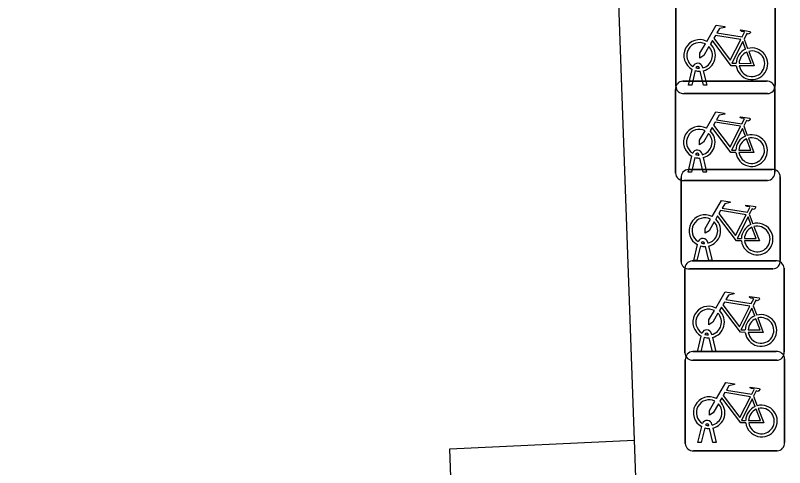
# Model space of a CAD drawing. Extents: x 161084 to 161928, y 385355 to 386522.
# Drawn here: x 161326.32 to 161334.06, y 386436.1 to 386440.64 of the extents above; entities that cross this region are included whole.
import ezdxf

# ---------------------------------------------------------------- set-up
doc = ezdxf.new("R2010")
doc.units = 0
for name, color, linetype in [('IMGEO_Fietsenrek', 7, 'Continuous'), ('IMGEO_Pand', 7, 'Continuous'), ('IMGEO_Voetpad_open', 7, 'Continuous')]:
    doc.layers.add(name, color=color, linetype=linetype)

msp = doc.modelspace()

# ---------------------------------------------------------------- linework, layer by layer
at = {"layer": 'IMGEO_Fietsenrek'}
for p, q in [((161332.9685, 386439.9299), (161332.9685, 386440.7708)), ((161332.9685, 386440.7708), (161332.9685, 386439.9299)), ((161333.9675, 386440.7801), (161333.9675, 386439.9392)), ((161333.9675, 386439.9392), (161333.9675, 386440.7801)), ((161333.6552, 386440.4042), (161333.6915, 386440.309)), ((161333.2366, 386440.1224), (161333.2384, 386440.1145)), ((161333.0955, 386439.9393), (161333.1338, 386440.0993)), ((161333.1642, 386440.0871), (161333.1289, 386439.9393)), ((161333.2059, 386440.1109), (161333.2049, 386440.1152)), ((161333.247, 386439.9393), (161333.2131, 386440.081)), ((161333.2454, 386440.0853), (161333.2804, 386439.9393)), ((161333.0399, 386439.9815), (161333.8808, 386439.9815)), ((161333.8808, 386439.9815), (161333.0399, 386439.9815)), ((161332.9655, 386439.0569), (161332.9655, 386439.8978)), ((161332.9655, 386439.8978), (161332.9655, 386439.0569)), ((161333.1289, 386439.9393), (161333.0955, 386439.9393)), ((161333.2804, 386439.9393), (161333.247, 386439.9393)), ((161333.9645, 386439.9071), (161333.9645, 386439.0662)), ((161333.9645, 386439.0662), (161333.9645, 386439.9071)), ((161333.8931, 386439.8555), (161333.0522, 386439.8555)), ((161333.0522, 386439.8555), (161333.8931, 386439.8555)), ((161333.6522, 386439.5312), (161333.6885, 386439.436)), ((161333.0925, 386439.0663), (161333.1308, 386439.2263)), ((161333.1612, 386439.2141), (161333.1259, 386439.0663)), ((161333.2029, 386439.2379), (161333.2019, 386439.2422)), ((161333.244, 386439.0663), (161333.2101, 386439.208)), ((161333.2336, 386439.2494), (161333.2354, 386439.2415)), ((161333.2424, 386439.2123), (161333.2774, 386439.0663)), ((161333.1259, 386439.0663), (161333.0925, 386439.0663)), ((161333.0959, 386439.0925), (161333.9368, 386439.0925)), ((161333.9368, 386439.0925), (161333.0959, 386439.0925)), ((161333.2774, 386439.0663), (161333.244, 386439.0663)), ((161333.0215, 386438.1679), (161333.0215, 386439.0088)), ((161333.0215, 386439.0088), (161333.0215, 386438.1679)), ((161333.8901, 386438.9825), (161333.0492, 386438.9825)), ((161333.0492, 386438.9825), (161333.8901, 386438.9825)), ((161334.0205, 386439.0181), (161334.0205, 386438.1772)), ((161334.0205, 386438.1772), (161334.0205, 386439.0181)), ((161333.7082, 386438.6422), (161333.7445, 386438.547)), ((161333.1485, 386438.1773), (161333.1868, 386438.3373)), ((161333.2589, 386438.3489), (161333.2579, 386438.3532)), ((161333.2896, 386438.3604), (161333.2914, 386438.3525)), ((161333.2172, 386438.3251), (161333.1819, 386438.1773)), ((161333.3, 386438.1773), (161333.2661, 386438.319)), ((161333.2984, 386438.3233), (161333.3334, 386438.1773)), ((161333.1339, 386438.1735), (161333.9748, 386438.1735)), ((161333.9748, 386438.1735), (161333.1339, 386438.1735)), ((161333.1819, 386438.1773), (161333.1485, 386438.1773)), ((161333.3334, 386438.1773), (161333.3, 386438.1773)), ((161333.0595, 386437.2489), (161333.0595, 386438.0898)), ((161333.0595, 386438.0898), (161333.0595, 386437.2489)), ((161333.9461, 386438.0935), (161333.1052, 386438.0935)), ((161333.1052, 386438.0935), (161333.9461, 386438.0935)), ((161334.0585, 386438.0991), (161334.0585, 386437.2582)), ((161334.0585, 386437.2582), (161334.0585, 386438.0991)), ((161333.7462, 386437.7232), (161333.7825, 386437.628)), ((161333.1865, 386437.2583), (161333.2248, 386437.4183)), ((161333.2969, 386437.4299), (161333.2959, 386437.4342)), ((161333.3276, 386437.4414), (161333.3294, 386437.4335)), ((161333.2552, 386437.4061), (161333.2199, 386437.2583)), ((161333.338, 386437.2583), (161333.3041, 386437.4)), ((161333.3364, 386437.4043), (161333.3714, 386437.2583)), ((161333.1389, 386437.2625), (161333.9798, 386437.2625)), ((161333.9798, 386437.2625), (161333.1389, 386437.2625)), ((161333.2199, 386437.2583), (161333.1865, 386437.2583)), ((161333.3714, 386437.2583), (161333.338, 386437.2583)), ((161333.0645, 386436.3379), (161333.0645, 386437.1788)), ((161333.0645, 386437.1788), (161333.0645, 386436.3379)), ((161334.0635, 386437.1881), (161334.0635, 386436.3472)), ((161334.0635, 386436.3472), (161334.0635, 386437.1881)), ((161333.9841, 386437.1745), (161333.1432, 386437.1745)), ((161333.1432, 386437.1745), (161333.9841, 386437.1745)), ((161333.7512, 386436.8122), (161333.7875, 386436.717)), ((161333.1915, 386436.3473), (161333.2298, 386436.5073)), ((161333.2602, 386436.4951), (161333.2249, 386436.3473)), ((161333.3019, 386436.5189), (161333.3009, 386436.5232)), ((161333.343, 386436.3473), (161333.3091, 386436.489)), ((161333.3326, 386436.5304), (161333.3344, 386436.5225)), ((161333.3414, 386436.4933), (161333.3764, 386436.3473)), ((161333.2249, 386436.3473), (161333.1915, 386436.3473)), ((161333.3764, 386436.3473), (161333.343, 386436.3473)), ((161333.9891, 386436.2635), (161333.1482, 386436.2635)), ((161333.1482, 386436.2635), (161333.9891, 386436.2635))]:
    msp.add_line(p, q, dxfattribs=at)
for points in [[(161333.2811, 386440.3812), (161333.3758, 386440.5447), (161333.462, 386440.5309), (161333.4637, 386440.5222), (161333.4076, 386440.5113), (161333.3814, 386440.466), (161333.6366, 386440.4252)], [(161333.6237, 386440.4), (161333.3669, 386440.441), (161333.3502, 386440.4122), (161333.5172, 386440.1919), (161333.6237, 386440.4)], [(161333.6366, 386440.4252), (161333.6616, 386440.474), (161333.6565, 386440.478), (161333.6333, 386440.4817), (161333.6206, 386440.4892), (161333.6196, 386440.4923), (161333.6218, 386440.4969), (161333.7166, 386440.4818), (161333.7189, 386440.4715), (161333.7095, 386440.4591), (161333.6971, 386440.4527), (161333.6826, 386440.4589), (161333.6552, 386440.4042)], [(161333.3018, 386440.3287), (161333.2502, 386440.2395), (161333.2103, 386440.2135), (161333.2115, 386440.261), (161333.266, 386440.3552)], [(161333.5768, 386440.1365), (161333.5271, 386440.1366), (161333.3364, 386440.3883), (161333.3174, 386440.3555)], [(161333.6717, 386440.302), (161333.6424, 386440.3788), (161333.533, 386440.1607), (161333.5757, 386440.1606)], [(161333.6057, 386440.1605), (161333.7256, 386440.1603), (161333.6824, 386440.2739)], [(161333.7022, 386440.2808), (161333.7572, 386440.1362), (161333.6071, 386440.1365)], [(161333.2781, 386439.5082), (161333.3728, 386439.6717), (161333.459, 386439.6579), (161333.4607, 386439.6492), (161333.4046, 386439.6383), (161333.3784, 386439.593), (161333.6336, 386439.5522)], [(161333.6336, 386439.5522), (161333.6586, 386439.601), (161333.6535, 386439.605), (161333.6303, 386439.6087), (161333.6176, 386439.6162), (161333.6166, 386439.6193), (161333.6188, 386439.6239), (161333.7136, 386439.6088), (161333.7159, 386439.5985), (161333.7065, 386439.5861), (161333.6941, 386439.5797), (161333.6796, 386439.5859), (161333.6522, 386439.5312)], [(161333.5738, 386439.2635), (161333.5241, 386439.2636), (161333.3334, 386439.5153), (161333.3144, 386439.4825)], [(161333.6207, 386439.527), (161333.3639, 386439.568), (161333.3472, 386439.5392), (161333.5142, 386439.3189), (161333.6207, 386439.527)], [(161333.6687, 386439.429), (161333.6394, 386439.5058), (161333.53, 386439.2877), (161333.5727, 386439.2876)], [(161333.2988, 386439.4557), (161333.2472, 386439.3665), (161333.2073, 386439.3405), (161333.2085, 386439.388), (161333.263, 386439.4822)], [(161333.6027, 386439.2875), (161333.7226, 386439.2873), (161333.6794, 386439.4009)], [(161333.6992, 386439.4078), (161333.7542, 386439.2632), (161333.6041, 386439.2635)], [(161333.3341, 386438.6192), (161333.4288, 386438.7827), (161333.515, 386438.7689), (161333.5167, 386438.7602), (161333.4606, 386438.7493), (161333.4344, 386438.704), (161333.6896, 386438.6632)], [(161333.6896, 386438.6632), (161333.7146, 386438.712), (161333.7095, 386438.716), (161333.6863, 386438.7197), (161333.6736, 386438.7272), (161333.6726, 386438.7303), (161333.6748, 386438.7349), (161333.7696, 386438.7198), (161333.7719, 386438.7095), (161333.7625, 386438.6971), (161333.7501, 386438.6907), (161333.7356, 386438.6969), (161333.7082, 386438.6422)], [(161333.6767, 386438.638), (161333.4199, 386438.679), (161333.4032, 386438.6502), (161333.5702, 386438.4299), (161333.6767, 386438.638)], [(161333.3548, 386438.5667), (161333.3032, 386438.4775), (161333.2633, 386438.4515), (161333.2645, 386438.499), (161333.319, 386438.5932)], [(161333.6298, 386438.3745), (161333.5801, 386438.3746), (161333.3894, 386438.6263), (161333.3704, 386438.5935)], [(161333.7247, 386438.54), (161333.6954, 386438.6168), (161333.586, 386438.3987), (161333.6287, 386438.3986)], [(161333.6587, 386438.3985), (161333.7786, 386438.3983), (161333.7354, 386438.5119)], [(161333.7552, 386438.5188), (161333.8102, 386438.3742), (161333.6601, 386438.3745)], [(161333.3721, 386437.7002), (161333.4668, 386437.8637), (161333.553, 386437.8499), (161333.5547, 386437.8412), (161333.4986, 386437.8303), (161333.4724, 386437.785), (161333.7276, 386437.7442)], [(161333.7276, 386437.7442), (161333.7526, 386437.793), (161333.7475, 386437.797), (161333.7243, 386437.8007), (161333.7116, 386437.8082), (161333.7106, 386437.8113), (161333.7128, 386437.8159), (161333.8076, 386437.8008), (161333.8099, 386437.7905), (161333.8005, 386437.7781), (161333.7881, 386437.7717), (161333.7736, 386437.7779), (161333.7462, 386437.7232)], [(161333.7147, 386437.719), (161333.4579, 386437.76), (161333.4412, 386437.7312), (161333.6082, 386437.5109), (161333.7147, 386437.719)], [(161333.3928, 386437.6477), (161333.3412, 386437.5585), (161333.3013, 386437.5325), (161333.3025, 386437.58), (161333.357, 386437.6742)], [(161333.6678, 386437.4555), (161333.6181, 386437.4556), (161333.4274, 386437.7073), (161333.4084, 386437.6745)], [(161333.7627, 386437.621), (161333.7334, 386437.6978), (161333.624, 386437.4797), (161333.6667, 386437.4796)], [(161333.6967, 386437.4795), (161333.8166, 386437.4793), (161333.7734, 386437.5929)], [(161333.7932, 386437.5998), (161333.8482, 386437.4552), (161333.6981, 386437.4555)], [(161333.3771, 386436.7892), (161333.4718, 386436.9527), (161333.558, 386436.9389), (161333.5597, 386436.9302), (161333.5036, 386436.9193), (161333.4774, 386436.874), (161333.7326, 386436.8332)], [(161333.7326, 386436.8332), (161333.7576, 386436.882), (161333.7525, 386436.886), (161333.7293, 386436.8897), (161333.7166, 386436.8972), (161333.7156, 386436.9003), (161333.7178, 386436.9049), (161333.8126, 386436.8898), (161333.8149, 386436.8795), (161333.8055, 386436.8671), (161333.7931, 386436.8607), (161333.7786, 386436.8669), (161333.7512, 386436.8122)], [(161333.6728, 386436.5445), (161333.6231, 386436.5446), (161333.4324, 386436.7963), (161333.4134, 386436.7635)], [(161333.7197, 386436.808), (161333.4629, 386436.849), (161333.4462, 386436.8202), (161333.6132, 386436.5999), (161333.7197, 386436.808)], [(161333.3978, 386436.7367), (161333.3462, 386436.6475), (161333.3063, 386436.6215), (161333.3075, 386436.669), (161333.362, 386436.7632)], [(161333.7677, 386436.71), (161333.7384, 386436.7868), (161333.629, 386436.5687), (161333.6717, 386436.5686)], [(161333.7017, 386436.5685), (161333.8216, 386436.5683), (161333.7784, 386436.6819)], [(161333.7982, 386436.6888), (161333.8532, 386436.5442), (161333.7031, 386436.5445)]]:
    msp.add_lwpolyline(points, dxfattribs=at)
for centre, radius, start, end in [((161333.2081, 386440.2399), 0.159, 62.67661, 242.13685), ((161333.2081, 386440.2399), 0.129, 63.31916, 238.90302), ((161333.2081, 386440.2399), 0.159, 283.5766, 46.60424), ((161333.2081, 386440.2399), 0.129, 283.60429, 43.43025), ((161333.7347, 386440.1559), 0.159, 113.3408, 178.32165), ((161333.7347, 386440.1559), 0.159, 187.0065, 105.77075), ((161333.7347, 386440.1559), 0.129, 113.92302, 177.95563), ((161333.7347, 386440.1559), 0.129, 188.67146, 104.58832), ((161333.1879, 386440.1113), 0.0499, 12.8025, 158.69338), ((161333.1879, 386440.1113), 0.0174, 12.8025, 163.45023), ((161333.2081, 386440.2399), 0.159, 253.99666, 271.78671), ((161333.2081, 386440.2399), 0.129, 253.41502, 269.02044), ((161333.0432, 386439.9036), 0.0779, 92.4484, 184.28452), ((161333.0432, 386439.9036), 0.0779, 92.4484, 184.28452), ((161333.8866, 386439.9038), 0.0779, 2.4484, 94.28452), ((161333.8866, 386439.9038), 0.0779, 2.4484, 94.28452), ((161333.0464, 386439.9332), 0.0779, 182.4484, 274.28452), ((161333.0464, 386439.9332), 0.0779, 182.4484, 274.28452), ((161333.8898, 386439.9334), 0.0779, 272.4484, 4.28452), ((161333.8898, 386439.9334), 0.0779, 272.4484, 4.28452), ((161333.2051, 386439.3669), 0.159, 62.67661, 242.13685), ((161333.2051, 386439.3669), 0.129, 63.31916, 238.90302), ((161333.2051, 386439.3669), 0.129, 283.60429, 43.43025), ((161333.2051, 386439.3669), 0.159, 283.5766, 46.60424), ((161333.7317, 386439.2829), 0.159, 113.3408, 178.32165), ((161333.7317, 386439.2829), 0.159, 187.0065, 105.77075), ((161333.7317, 386439.2829), 0.129, 113.92302, 177.95563), ((161333.7317, 386439.2829), 0.129, 188.67146, 104.58832), ((161333.1849, 386439.2383), 0.0499, 12.8025, 158.69338), ((161333.2051, 386439.3669), 0.159, 253.99666, 271.78671), ((161333.1849, 386439.2383), 0.0174, 12.8025, 163.45023), ((161333.2051, 386439.3669), 0.129, 253.41502, 269.02044), ((161333.0434, 386439.0602), 0.0779, 182.4484, 274.28452), ((161333.0434, 386439.0602), 0.0779, 182.4484, 274.28452), ((161333.0992, 386439.0146), 0.0779, 92.4484, 184.28452), ((161333.0992, 386439.0146), 0.0779, 92.4484, 184.28452), ((161333.8868, 386439.0604), 0.0779, 272.4484, 4.28452), ((161333.8868, 386439.0604), 0.0779, 272.4484, 4.28452), ((161333.9426, 386439.0148), 0.0779, 2.4484, 94.28452), ((161333.9426, 386439.0148), 0.0779, 2.4484, 94.28452), ((161333.2611, 386438.4779), 0.159, 62.67661, 242.13685), ((161333.2611, 386438.4779), 0.129, 63.31916, 238.90302), ((161333.2611, 386438.4779), 0.159, 283.5766, 46.60424), ((161333.2611, 386438.4779), 0.129, 283.60429, 43.43025), ((161333.7877, 386438.3939), 0.159, 113.3408, 178.32165), ((161333.7877, 386438.3939), 0.159, 187.0065, 105.77075), ((161333.7877, 386438.3939), 0.129, 113.92302, 177.95563), ((161333.7877, 386438.3939), 0.129, 188.67146, 104.58832), ((161333.2409, 386438.3493), 0.0499, 12.8025, 158.69338), ((161333.2409, 386438.3493), 0.0174, 12.8025, 163.45023), ((161333.2611, 386438.4779), 0.129, 253.41502, 269.02044), ((161333.2611, 386438.4779), 0.159, 253.99666, 271.78671), ((161333.0994, 386438.1712), 0.0779, 182.4484, 274.28452), ((161333.0994, 386438.1712), 0.0779, 182.4484, 274.28452), ((161333.1372, 386438.0956), 0.0779, 92.4484, 184.28452), ((161333.1372, 386438.0956), 0.0779, 92.4484, 184.28452), ((161333.9428, 386438.1714), 0.0779, 272.4484, 4.28452), ((161333.9428, 386438.1714), 0.0779, 272.4484, 4.28452), ((161333.9806, 386438.0958), 0.0779, 2.4484, 94.28452), ((161333.9806, 386438.0958), 0.0779, 2.4484, 94.28452), ((161333.2991, 386437.5589), 0.159, 62.67661, 242.13685), ((161333.2991, 386437.5589), 0.129, 63.31916, 238.90302), ((161333.2991, 386437.5589), 0.129, 283.60429, 43.43025), ((161333.2991, 386437.5589), 0.159, 283.5766, 46.60424), ((161333.8257, 386437.4749), 0.159, 113.3408, 178.32165), ((161333.8257, 386437.4749), 0.159, 187.0065, 105.77075), ((161333.8257, 386437.4749), 0.129, 113.92302, 177.95563), ((161333.8257, 386437.4749), 0.129, 188.67146, 104.58832), ((161333.2789, 386437.4303), 0.0499, 12.8025, 158.69338), ((161333.2789, 386437.4303), 0.0174, 12.8025, 163.45023), ((161333.2991, 386437.5589), 0.129, 253.41502, 269.02044), ((161333.2991, 386437.5589), 0.159, 253.99666, 271.78671), ((161333.1422, 386437.1846), 0.0779, 92.4484, 184.28452), ((161333.1422, 386437.1846), 0.0779, 92.4484, 184.28452), ((161333.9856, 386437.1848), 0.0779, 2.4484, 94.28452), ((161333.9856, 386437.1848), 0.0779, 2.4484, 94.28452), ((161333.9808, 386437.2524), 0.0779, 272.4484, 4.28452), ((161333.9808, 386437.2524), 0.0779, 272.4484, 4.28452), ((161333.1374, 386437.2522), 0.0779, 182.4484, 274.28452), ((161333.1374, 386437.2522), 0.0779, 182.4484, 274.28452), ((161333.3041, 386436.6479), 0.159, 62.67661, 242.13685), ((161333.3041, 386436.6479), 0.129, 63.31916, 238.90302), ((161333.3041, 386436.6479), 0.129, 283.60429, 43.43025), ((161333.3041, 386436.6479), 0.159, 283.5766, 46.60424), ((161333.8307, 386436.5639), 0.159, 187.0065, 105.77075), ((161333.8307, 386436.5639), 0.159, 113.3408, 178.32165), ((161333.8307, 386436.5639), 0.129, 113.92302, 177.95563), ((161333.8307, 386436.5639), 0.129, 188.67146, 104.58832), ((161333.2839, 386436.5193), 0.0499, 12.8025, 158.69338), ((161333.3041, 386436.6479), 0.159, 253.99666, 271.78671), ((161333.2839, 386436.5193), 0.0174, 12.8025, 163.45023), ((161333.3041, 386436.6479), 0.129, 253.41502, 269.02044), ((161333.1424, 386436.3412), 0.0779, 182.4484, 274.28452), ((161333.1424, 386436.3412), 0.0779, 182.4484, 274.28452), ((161333.9858, 386436.3414), 0.0779, 272.4484, 4.28452), ((161333.9858, 386436.3414), 0.0779, 272.4484, 4.28452)]:
    msp.add_arc(centre, radius, start, end, dxfattribs=at)
at = {"layer": 'IMGEO_Pand'}
for points in [[(161303.542, 386455.014), (161305.965, 386457.491), (161305.962, 386457.591), (161331.756, 386458.523), (161332.549, 386436.371)], [(161331.152, 386423.483), (161330.696, 386436.283), (161332.549, 386436.371)]]:
    msp.add_lwpolyline(points, dxfattribs=at)
at = {"layer": 'IMGEO_Voetpad_open'}
msp.add_lwpolyline([(161332.549, 386436.371), (161333.012, 386423.549)], dxfattribs=at)

doc.saveas('drawing.dxf')
